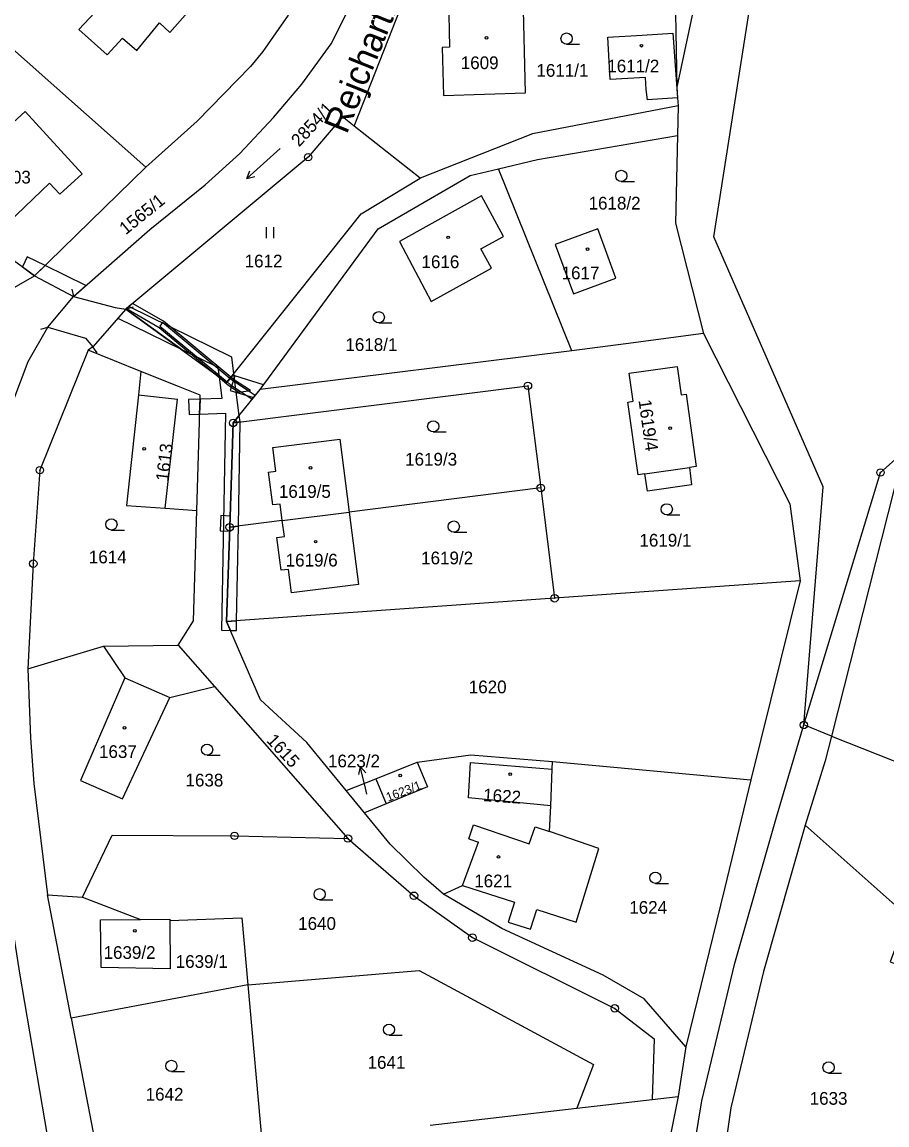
# Model space of a CAD drawing. Extents: x -562167 to -556918, y -1077891 to -1070763.
# Drawn here: x -560069.1 to -559953.4, y -1075869.3 to -1075721.8 of the extents above; entities that cross this region are included whole.
import ezdxf

# ---------------------------------------------------------------- set-up
doc = ezdxf.new("R2010")
doc.units = 0
for name, color, linetype in [('Hranice parcel', 7, 'Continuous'), ('Parcelní čísla', 7, 'Continuous'), ('Pop  PČ popisy', 7, 'Continuous'), ('Vnitřní kresba', 7, 'Continuous'), ('Věcná břemena k části', 7, 'Continuous'), ('Značky bodu BP', 7, 'Continuous'), ('Značky budov', 7, 'Continuous'), ('Značky kultur', 7, 'Continuous')]:
    doc.layers.add(name, color=color, linetype=linetype)

msp = doc.modelspace()

# ---------------------------------------------------------------- linework, layer by layer
at = {"layer": 'Hranice parcel'}
for p, q in [((-560024.72, -1075735.7), (-560016, -1075713.53)), ((-560052.57, -1075741.18), (-560074.03, -1075722.18)), ((-559981.38, -1075732.98), (-559981.47, -1075736.96)), ((-560015.86, -1075742.68), (-560024.72, -1075735.7)), ((-560067.45, -1075755.71), (-560087.25, -1075741.43)), ((-560067.45, -1075755.71), (-560052.57, -1075741.18)), ((-559995.61, -1075765.74), (-560005.39, -1075741.41)), ((-560065.69, -1075762.57), (-560062.25, -1075758.47)), ((-560055.25, -1075760.17), (-560059.66, -1075765.21)), ((-560059.66, -1075765.21), (-560060.3, -1075765.67)), ((-560053.24, -1075768.51), (-560060.3, -1075765.67)), ((-559995.61, -1075765.74), (-560037.28, -1075770.91)), ((-560040.89, -1075775.39), (-560037.28, -1075770.91)), ((-560041.36, -1075789.35), (-560040.89, -1075775.39)), ((-559999.75, -1075784.09), (-560025.38, -1075787.33)), ((-559999.75, -1075784.09), (-559997.9, -1075798.84)), ((-560034.33, -1075788.46), (-560025.38, -1075787.33)), ((-560041.78, -1075801.96), (-560041.36, -1075789.35)), ((-560034.33, -1075788.46), (-560041.36, -1075789.35)), ((-559965.04, -1075796.51), (-559997.9, -1075798.84)), ((-559965.04, -1075796.51), (-559971.64, -1075823.11)), ((-559997.9, -1075798.84), (-560041.78, -1075801.96)), ((-560068.35, -1075808.29), (-560058.23, -1075805.25)), ((-560058.23, -1075805.25), (-560048.25, -1075805.12)), ((-560048.25, -1075805.12), (-560043.4, -1075810.63)), ((-560043.4, -1075810.63), (-560025.54, -1075830.96)), ((-559960.84, -1075817.26), (-559964.56, -1075815.78)), ((-560021.79, -1075822.96), (-560016.29, -1075820.77)), ((-559998.4, -1075826.6), (-559998.21, -1075821.7)), ((-559998.21, -1075821.7), (-559998.17, -1075820.68)), ((-559998.17, -1075820.68), (-559971.64, -1075823.11)), ((-560025.79, -1075824.56), (-560021.79, -1075822.96)), ((-560021.79, -1075822.96), (-560020.45, -1075826.32)), ((-560023.35, -1075827.51), (-560025.79, -1075824.56)), ((-560020.45, -1075826.32), (-560023.35, -1075827.51)), ((-560062.57, -1075854.97), (-560065.74, -1075838.5)), ((-560065.74, -1075838.5), (-560061.05, -1075838.8)), ((-560061.05, -1075838.8), (-560053.31, -1075841.79)), ((-560038.94, -1075850.52), (-560062.57, -1075854.97)), ((-560038.94, -1075850.52), (-560037.03, -1075871.93)), ((-560062.57, -1075854.97), (-560058.8, -1075874.61)), ((-559980.35, -1075858.83), (-559981.37, -1075865.45)), ((-559994.92, -1075867.02), (-559984.86, -1075865.86)), ((-559981.37, -1075865.45), (-559986.94, -1075892.99)), ((-559984.86, -1075865.86), (-559981.37, -1075865.45)), ((-560014.56, -1075869.3), (-559994.92, -1075867.02))]:
    msp.add_line(p, q, dxfattribs=at)
for points in [[(-560062.25, -1075758.47), (-560052.02, -1075749.55), (-560044.64, -1075743.57), (-560040.01, -1075739.39), (-560035.48, -1075734.55), (-560031.72, -1075730.11), (-560027.77, -1075724.69), (-560024.56, -1075718.31), (-560020.14, -1075705.24), (-560013.57, -1075681.52), (-560011.88, -1075672.76)], [(-559964.56, -1075815.78), (-559961.99, -1075783.93), (-559976.61, -1075750.53), (-559968.23, -1075697.05), (-559958.43, -1075678.96)], [(-559973.97, -1075696.85), (-559977.88, -1075713.28), (-559981.54, -1075730.5)], [(-560053.32, -1075712.73), (-560059.86, -1075720.13), (-560059.41, -1075720.52), (-560061.54, -1075722.79), (-560057.74, -1075726.17), (-560055.7, -1075723.94), (-560053.79, -1075725.61), (-560050.73, -1075721.92), (-560049.37, -1075723.19), (-560045.98, -1075719.36), (-560053.32, -1075712.73)], [(-560016, -1075713.53), (-559982.71, -1075713.18), (-559981.87, -1075713.19), (-559981.54, -1075730.5)], [(-560030.75, -1075715.47), (-560032.1, -1075718.28), (-560033.55, -1075720.87), (-560035.21, -1075723.26), (-560036.93, -1075725.75), (-560038.56, -1075727.73), (-560045.72, -1075735.06), (-560052.57, -1075741.18)], [(-560002.12, -1075718.28), (-560012.08, -1075718.59), (-560011.95, -1075725.15), (-560012.96, -1075725.19), (-560012.75, -1075731.6), (-560001.78, -1075731.24), (-560002.12, -1075718.28)], [(-559981.45, -1075731.93), (-559985.48, -1075732.22), (-559985.63, -1075730.8), (-559985.75, -1075729.2), (-559990.48, -1075729.46), (-559990.8, -1075723.84), (-559986.17, -1075723.57), (-559982.07, -1075723.27), (-559981.45, -1075731.93)], [(-559981.54, -1075730.5), (-559981.45, -1075731.93), (-559981.38, -1075732.98)], [(-559981.38, -1075732.98), (-560000.85, -1075736.74), (-560015.86, -1075742.68)], [(-560065.45, -1075743.35), (-560064.1, -1075744.82), (-560061.09, -1075742.09), (-560068.74, -1075733.77), (-560077.39, -1075741.71), (-560070.99, -1075748.65), (-560065.45, -1075743.35)], [(-560024.72, -1075735.7), (-560026.29, -1075734.47), (-560030.87, -1075739.86), (-560055.25, -1075760.17)], [(-560005.39, -1075741.41), (-560000.18, -1075740.18), (-559981.47, -1075736.96)], [(-559981.47, -1075736.96), (-559981.73, -1075748.67), (-559978, -1075763.46)], [(-559964.56, -1075815.78), (-559954.31, -1075782.02), (-559944.84, -1075773.63), (-559937.33, -1075767.22), (-559925.03, -1075758.87), (-559918.24, -1075750.34), (-559912.01, -1075743.52), (-559907.02, -1075739.84)], [(-560037.28, -1075770.91), (-560021.49, -1075749.46), (-560009.18, -1075742.31), (-560005.39, -1075741.41)], [(-560055.25, -1075760.17), (-560041.73, -1075769.97), (-560038.63, -1075766.08), (-560023.76, -1075747.44), (-560015.86, -1075742.68)], [(-560006.36, -1075754.69), (-560007.78, -1075752.12), (-560004.75, -1075750.48), (-560007.67, -1075745.05), (-560018.65, -1075751.12), (-560014.39, -1075759.15), (-560006.36, -1075754.69)], [(-559989.7, -1075756.04), (-559992.12, -1075749.46), (-559997.82, -1075751.56), (-559995.39, -1075758.13), (-559989.7, -1075756.04)], [(-559916.87, -1075751.94), (-559923.57, -1075761.23), (-559936.4, -1075770.16), (-559943.87, -1075776.29), (-559952.46, -1075784.22), (-559960.84, -1075817.26)], [(-560078.48, -1075773.16), (-560071.67, -1075758.12), (-560067.45, -1075755.71)], [(-560055.8, -1075912.37), (-560060.46, -1075895.76), (-560063.07, -1075884.26), (-560065.43, -1075872.49), (-560069.44, -1075848.98), (-560072.17, -1075831.75), (-560073.93, -1075817.46), (-560074.34, -1075808.46), (-560074.45, -1075801.18), (-560074.17, -1075792.89), (-560072.93, -1075783.94), (-560071.76, -1075777.87), (-560070.38, -1075772.61), (-560068.31, -1075767.18), (-560065.69, -1075762.57)], [(-559978, -1075763.46), (-559988.36, -1075764.84), (-559995.61, -1075765.74)], [(-559978, -1075763.46), (-559966.44, -1075786.19), (-559965.04, -1075796.51)], [(-560060.3, -1075765.67), (-560066.75, -1075781.71), (-560067.63, -1075794.21), (-560068.35, -1075808.29)], [(-560053.24, -1075768.51), (-560053.57, -1075771.62), (-560055.17, -1075786.45), (-560049.98, -1075786.81), (-560045.77, -1075787.11)], [(-560045.77, -1075787.11), (-560045.42, -1075775.25), (-560045.32, -1075771.7), (-560048.21, -1075770.54), (-560053.24, -1075768.51)], [(-559981.5, -1075767.86), (-559980.98, -1075771.64), (-559980.31, -1075771.55), (-559978.97, -1075781.23), (-559979.86, -1075781.37), (-559979.57, -1075783.69), (-559985.49, -1075784.52), (-559985.82, -1075782.21), (-559986.73, -1075782.32), (-559988.1, -1075772.61), (-559987.4, -1075772.5), (-559987.91, -1075768.73), (-559981.5, -1075767.86)], [(-560040.89, -1075775.39), (-560001.47, -1075770.44), (-559999.75, -1075784.09)], [(-560034.33, -1075788.46), (-560034.61, -1075786.24), (-560035.61, -1075786.36), (-560036.16, -1075781.98), (-560035.18, -1075781.84), (-560035.57, -1075778.69), (-560026.61, -1075777.56), (-560025.38, -1075787.33)], [(-560048.25, -1075805.12), (-560046.21, -1075801.85), (-560045.77, -1075787.11)], [(-560025.38, -1075787.33), (-560024.13, -1075796.98), (-560033.08, -1075798.1), (-560033.48, -1075794.98), (-560034.48, -1075795.07), (-560035.04, -1075790.7), (-560034.04, -1075790.6), (-560034.33, -1075788.46)], [(-560025.79, -1075824.56), (-560031.06, -1075818.14), (-560037.25, -1075812.41), (-560041.78, -1075801.96)], [(-560058.23, -1075805.25), (-560055.39, -1075809.49), (-560061.3, -1075823.2), (-560055.72, -1075825.67), (-560049.35, -1075812.1), (-560043.4, -1075810.63)], [(-560068.35, -1075808.29), (-560067.99, -1075817.49), (-560067.58, -1075823.62), (-560065.74, -1075838.5)], [(-559983.96, -1076082.71), (-559984.59, -1076059.88), (-559983.85, -1076052.53), (-559983.88, -1076035.25), (-559986.69, -1076012.43), (-559987.02, -1076004.68), (-559984.78, -1075990.75), (-559977.05, -1075965.96), (-559976.5, -1075950.68), (-559980.18, -1075926.51), (-559983.34, -1075897.31), (-559978.22, -1075866.03), (-559973.8, -1075847.64), (-559968.23, -1075828.09), (-559964.56, -1075815.78)], [(-559960.84, -1075817.26), (-559961.7, -1075820.55), (-559964.38, -1075829.19)], [(-559960.84, -1075817.26), (-559927.97, -1075830.29), (-559931.02, -1075840.03), (-559931.88, -1075842.47)], [(-560016.29, -1075820.77), (-560009.12, -1075819.79), (-559998.17, -1075820.68)], [(-560016.29, -1075820.77), (-560014.92, -1075824.03), (-560020.45, -1075826.32)], [(-559998.4, -1075826.6), (-560009.4, -1075825.52), (-560009.17, -1075820.78), (-559998.21, -1075821.7)], [(-559971.64, -1075823.11), (-559975.17, -1075837.69), (-559980.35, -1075858.83)], [(-560012.77, -1075838.38), (-560015.4, -1075836.14), (-560019.88, -1075831.73), (-560023.35, -1075827.51)], [(-560012.77, -1075838.38), (-560010.23, -1075837.25), (-560003.27, -1075839.48), (-560004.13, -1075842.14), (-560001.12, -1075843.08), (-560000.27, -1075840.44), (-559995, -1075842.12), (-559991.97, -1075832.29), (-559998.59, -1075830.02), (-559998.4, -1075826.6)], [(-559964.38, -1075829.19), (-559969.96, -1075848.74), (-559974.33, -1075866.97), (-559977.27, -1075887.64), (-559977.86, -1075895.02), (-559976.7, -1075902.62)], [(-559964.38, -1075829.19), (-559950.76, -1075841.28), (-559953.01, -1075847.45), (-559945.12, -1075850.32), (-559943.01, -1075844.52), (-559940.88, -1075845.27), (-559934.18, -1075847.79)], [(-560061.05, -1075838.8), (-560057.08, -1075830.51), (-560040.72, -1075830.6), (-560025.54, -1075830.96)], [(-560025.54, -1075830.96), (-560016.71, -1075838.61), (-560008.9, -1075844.21), (-559989.85, -1075853.67), (-559984.57, -1075857.72), (-559984.86, -1075865.86)], [(-559980.35, -1075858.83), (-559985.93, -1075852.41), (-559991.41, -1075849.23), (-560004.98, -1075842.97), (-560012.77, -1075838.38)], [(-560049.38, -1075841.92), (-560049.32, -1075848.36), (-560058.55, -1075848.22), (-560058.62, -1075841.84), (-560053.31, -1075841.79)], [(-560053.31, -1075841.79), (-560049.38, -1075841.76), (-560049.38, -1075841.92)], [(-560049.38, -1075841.92), (-560039.74, -1075841.56), (-560038.94, -1075850.52)], [(-560038.94, -1075850.52), (-560016.01, -1075848.59), (-559992.69, -1075861.15), (-559994.92, -1075867.02)]]:
    msp.add_lwpolyline(points, dxfattribs=at)
at = {"layer": 'Pop  PČ popisy'}
for p, q in [((-560023.89, -1075821.32), (-560024.15, -1075822.4)), ((-560023.21, -1075824.24), (-560023.89, -1075821.32)), ((-560023.89, -1075821.32), (-560023.17, -1075822.18)), ((-560023.03, -1075825.05), (-560023.21, -1075824.24))]:
    msp.add_line(p, q, dxfattribs=at)
at = {"layer": 'Vnitřní kresba'}
for p, q in [((-560062.49, -1075757.5), (-560062.25, -1075758.47)), ((-560062.25, -1075758.47), (-560056.66, -1075759.96)), ((-560056.66, -1075759.96), (-560055.25, -1075760.17)), ((-560054.28, -1075759.91), (-560055.25, -1075760.17)), ((-560066.64, -1075762.88), (-560065.69, -1075762.57)), ((-560065.69, -1075762.57), (-560060.63, -1075764.06)), ((-560060.63, -1075764.06), (-560059.66, -1075765.21)), ((-560059.07, -1075766.02), (-560059.66, -1075765.21)), ((-560053.57, -1075771.62), (-560048.33, -1075772.22)), ((-560049.98, -1075786.81), (-560048.33, -1075772.22)), ((-559985.82, -1075782.21), (-559979.86, -1075781.37)), ((-560055.39, -1075809.49), (-560049.35, -1075812.1)), ((-560009.38, -1075831.02), (-560008.74, -1075829.14)), ((-560008.74, -1075829.14), (-560001.28, -1075831.69)), ((-560001.28, -1075831.69), (-560000.49, -1075829.38)), ((-560000.49, -1075829.38), (-559998.59, -1075830.02)), ((-560010.23, -1075837.25), (-560008.1, -1075831.45)), ((-560009.38, -1075831.02), (-560008.1, -1075831.45))]:
    msp.add_line(p, q, dxfattribs=at)
at = {"layer": 'Věcná břemena k části'}
for points in [[(-560068.44, -1075753.18), (-560069.09, -1075754.53), (-560067.45, -1075755.71), (-560066.06, -1075754.35)], [(-560060.6, -1075757.03), (-560066.06, -1075754.35), (-560067.45, -1075755.71), (-560062.25, -1075758.47)], [(-560041.09, -1075766.62), (-560054.87, -1075759.85), (-560055.25, -1075760.17), (-560047.86, -1075765.53), (-560042.94, -1075767.94), (-560042.77, -1075769.21), (-560041.73, -1075769.97), (-560040.8, -1075768.81)], [(-560055.18, -1075760.11), (-560050.81, -1075762.62), (-560043.42, -1075768.74), (-560041.73, -1075769.97), (-560041.19, -1075769.29), (-560050.23, -1075761.8), (-560054.36, -1075759.43), (-560054.87, -1075759.85)], [(-560047.86, -1075765.53), (-560055.25, -1075760.17), (-560056.31, -1075761.38)], [(-560050.71, -1075762.44), (-560041.69, -1075769.92), (-560041.32, -1075769.45), (-560050.33, -1075761.98)], [(-560042.45, -1075803.11), (-560041.27, -1075803.13), (-560041.78, -1075801.96), (-560041.36, -1075789.35), (-560040.89, -1075775.39), (-560040.08, -1075774.38), (-560040.8, -1075768.81), (-560041.73, -1075769.97), (-560042.77, -1075769.21), (-560042.39, -1075772.11), (-560045.33, -1075772.22), (-560045.39, -1075774.23), (-560041.92, -1075774.1)], [(-560040.12, -1075771.26), (-560038.59, -1075771.07), (-560040.86, -1075769.57), (-560041.19, -1075769.29), (-560041.73, -1075769.97), (-560043.42, -1075768.74), (-560041.46, -1075770.37)], [(-560039.84, -1075771.23), (-560038.34, -1075772.23), (-560037.95, -1075771.74), (-560038.9, -1075771.11), (-560040.98, -1075769.73), (-560041.32, -1075769.45), (-560041.69, -1075769.92), (-560041.23, -1075770.3)], [(-560038.17, -1075772.01), (-560037.28, -1075770.91), (-560036.82, -1075770.29), (-560040.68, -1075769.1), (-560041.28, -1075771.04)], [(-560046.85, -1075772.28), (-560046.78, -1075774.28), (-560045.39, -1075774.23), (-560045.33, -1075772.22)], [(-560039.96, -1075775.27), (-560040.08, -1075774.38), (-560040.89, -1075775.39)], [(-560040.2, -1075789.2), (-560039.96, -1075775.27), (-560040.89, -1075775.39), (-560041.36, -1075789.35)], [(-560042.62, -1075789.83), (-560041.38, -1075789.87), (-560041.36, -1075789.35), (-560041.31, -1075787.84), (-560042.54, -1075787.79)], [(-560040.43, -1075801.86), (-560040.2, -1075789.2), (-560041.36, -1075789.35), (-560041.78, -1075801.96)], [(-560040.45, -1075803.15), (-560040.43, -1075801.86), (-560041.78, -1075801.96), (-560041.27, -1075803.13)]]:
    msp.add_lwpolyline(points, close=True, dxfattribs=at)
at = {"layer": 'Značky bodu BP'}
for centre, radius in [((-560030.87, -1075739.86), 0.5), ((-560030.87, -1075739.86), 0.0303), ((-560001.47, -1075770.44), 0.5), ((-560001.47, -1075770.44), 0.0303), ((-560040.89, -1075775.39), 0.5), ((-560040.89, -1075775.39), 0.0303), ((-560066.75, -1075781.71), 0.5), ((-560066.75, -1075781.71), 0.0303), ((-559954.31, -1075782.02), 0.5), ((-559954.31, -1075782.02), 0.0303), ((-559999.75, -1075784.09), 0.5), ((-559999.75, -1075784.09), 0.0303), ((-560041.36, -1075789.35), 0.5), ((-560041.36, -1075789.35), 0.0303), ((-560067.63, -1075794.21), 0.5), ((-560067.63, -1075794.21), 0.0303), ((-559997.9, -1075798.84), 0.5), ((-559997.9, -1075798.84), 0.0303), ((-559964.56, -1075815.78), 0.5), ((-559964.56, -1075815.78), 0.0303), ((-560040.72, -1075830.6), 0.5), ((-560040.72, -1075830.6), 0.0303), ((-560025.54, -1075830.96), 0.5), ((-560025.54, -1075830.96), 0.0303), ((-560016.71, -1075838.61), 0.5), ((-560016.71, -1075838.61), 0.0303), ((-560008.9, -1075844.21), 0.5), ((-560008.9, -1075844.21), 0.0303), ((-559989.85, -1075853.67), 0.5), ((-559989.85, -1075853.67), 0.0303)]:
    msp.add_circle(centre, radius, dxfattribs=at)
at = {"layer": 'Značky budov'}
for centre in [(-560007.02, -1075723.91), (-559986.29, -1075724.96), (-560012.14, -1075750.58), (-559993.48, -1075752.16), (-559982.44, -1075776.09), (-560052.8, -1075778.85), (-560030.55, -1075781.4), (-560029.86, -1075791.27), (-560055.42, -1075816.15), (-560018.54, -1075822.53), (-560003.83, -1075822.36), (-560005.4, -1075833.42), (-560054.05, -1075843.3)]:
    msp.add_circle(centre, 0.175, dxfattribs=at)
at = {"layer": 'Značky kultur'}
for p, q in [((-559996.3, -1075724.75), (-559994.55, -1075724.75)), ((-560034.6, -1075738.71), (-560039.06, -1075742.72)), ((-560039.06, -1075742.72), (-560038.67, -1075741.7)), ((-560039.06, -1075742.72), (-560038, -1075742.44)), ((-559988.98, -1075743.11), (-559987.23, -1075743.11)), ((-560036.44, -1075750.71), (-560036.44, -1075749.21)), ((-560035.44, -1075750.71), (-560035.44, -1075749.21)), ((-560021.42, -1075762.01), (-560019.67, -1075762.01)), ((-560014.14, -1075776.6), (-560012.39, -1075776.6)), ((-559982.9, -1075787.69), (-559981.15, -1075787.69)), ((-560057.18, -1075789.71), (-560055.43, -1075789.71)), ((-560011.38, -1075790), (-560009.63, -1075790)), ((-560044.38, -1075819.83), (-560042.63, -1075819.83)), ((-559984.42, -1075836.96), (-559982.67, -1075836.96)), ((-560029.33, -1075839.16), (-560027.58, -1075839.16)), ((-560020.05, -1075857.26), (-560018.3, -1075857.26)), ((-560049.16, -1075862.11), (-560047.41, -1075862.11)), ((-559961.26, -1075862.32), (-559959.51, -1075862.32))]:
    msp.add_line(p, q, dxfattribs=at)
for centre in [(-559996.3, -1075724), (-559988.98, -1075742.36), (-560021.42, -1075761.26), (-560014.14, -1075775.85), (-559982.9, -1075786.94), (-560057.18, -1075788.96), (-560011.38, -1075789.25), (-560044.38, -1075819.08), (-559984.42, -1075836.21), (-560029.33, -1075838.41), (-560020.05, -1075856.51), (-560049.16, -1075861.36), (-559961.26, -1075861.57)]:
    msp.add_circle(centre, 0.75, dxfattribs=at)

# ---------------------------------------------------------------- texts
at = {"layer": 'Parcelní čísla'}
for s, p in [('1609', (-560010.45, -1075728.09)), ('1611/1', (-560000.33, -1075729.11)), ('1611/2', (-559990.85, -1075728.53)), ('1603', (-560073.02, -1075743.38)), ('1618/2', (-559993.35, -1075746.86)), ('1612', (-560039.36, -1075754.6)), ('1616', (-560015.7, -1075754.7)), ('1617', (-559996.96, -1075756.19)), ('1618/1', (-560025.88, -1075765.77)), ('1619/3', (-560017.89, -1075781.1)), ('1619/5', (-560034.78, -1075785.41)), ('1619/1', (-559986.55, -1075791.93)), ('1614', (-560060.2, -1075794.17)), ('1619/2', (-560015.75, -1075794.3)), ('1619/6', (-560033.87, -1075794.59)), ('1620', (-560009.38, -1075811.54)), ('1637', (-560058.84, -1075820.19)), ('1623/2', (-560028.21, -1075821.44)), ('1638', (-560047.27, -1075824)), ('1621', (-560008.65, -1075837.48)), ('1624', (-559987.91, -1075841.02)), ('1640', (-560032.2, -1075843.17)), ('1639/2', (-560058.23, -1075847.05)), ('1639/1', (-560048.58, -1075848.25)), ('1641', (-560022.92, -1075861.74)), ('1642', (-560052.6, -1075866)), ('1633', (-559963.78, -1075866.55))]:
    msp.add_text(s, height=1.7, dxfattribs=at).set_placement(p)
for s, height, rotation, p in [('2854/1', 1.7, 47, (-560032.08, -1075738.58)), ('1565/1', 1.7, 39, (-560055.27, -1075750.32)), ('1619/4', 1.7, 278, (-559986.68, -1075772.38)), ('1613', 1.7, 83, (-560049.57, -1075783.27)), ('1615', 1.7, 313, (-560036.54, -1075817.93)), ('1623/1', 1.19, 21, (-560020.17, -1075826.05)), ('1622', 1.7, 356, (-560007.5, -1075825.95))]:
    msp.add_text(s, height=height, rotation=rotation, dxfattribs=at).set_placement(p)
at = {"layer": 'Pop  PČ popisy'}
msp.add_text('Rejchartický potok', height=3.4, rotation=68, dxfattribs=at).set_placement((-560025.71, -1075736.9))

doc.saveas('drawing.dxf')
